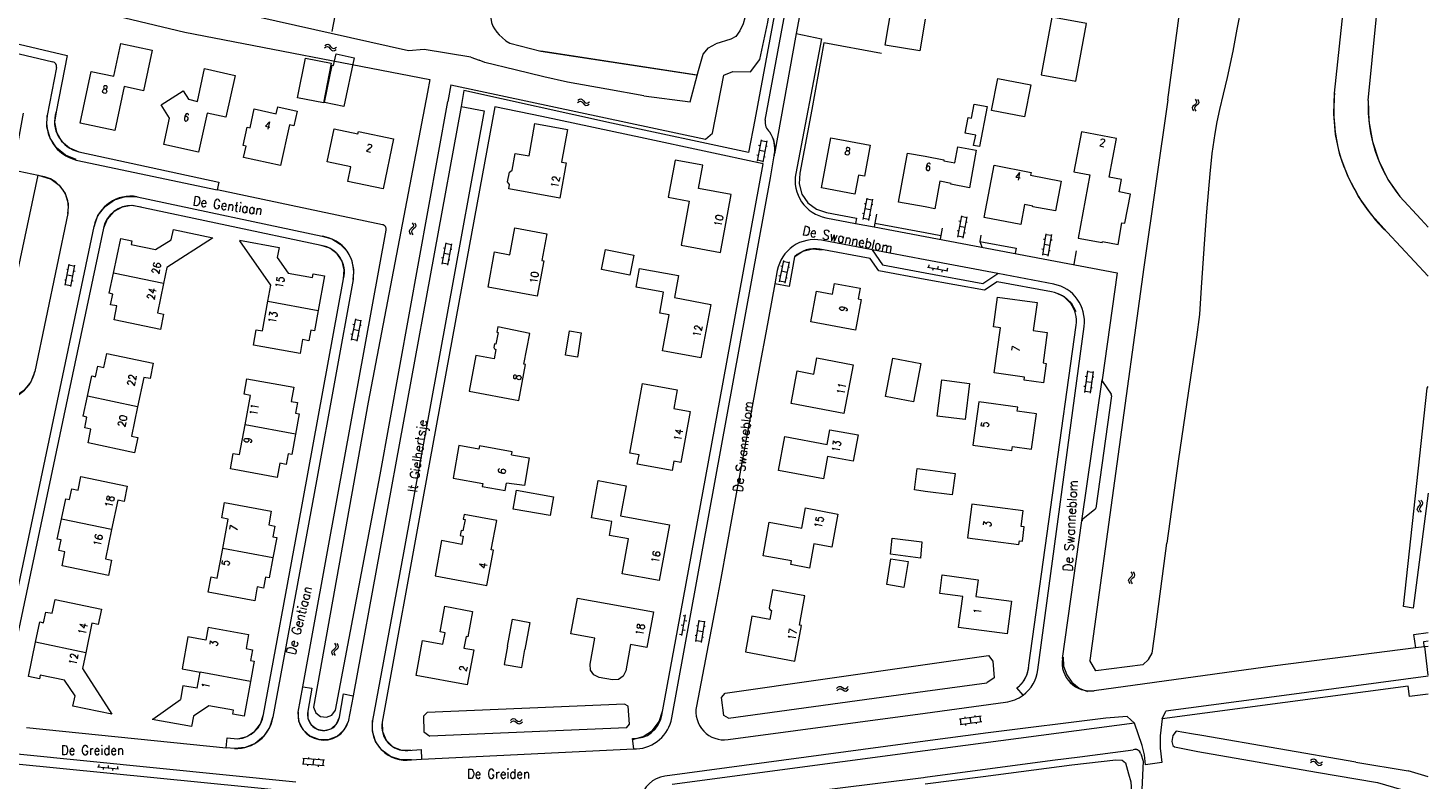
# Model space of a CAD drawing. Header units: metres. Extents: x 189705 to 199106, y 581686 to 588448.
# Tile 514 of 555: x 198810 to 199106, y 586049 to 586208. Entities that reach past the tile are written whole.
import ezdxf

# ---------------------------------------------------------------- set-up
doc = ezdxf.new("R2010")
doc.units = ezdxf.units.M
doc.layers.add('B-WA-OG-GBKN-G', color=7, linetype='Continuous', lineweight=18)
doc.styles.add('Style-STANDARD', font='STANDARD.shx')

msp = doc.modelspace()

# ---------------------------------------------------------------- linework, layer by layer
at = {"layer": 'B-WA-OG-GBKN-G'}
for p, q in [((198872.789, 586203.722), (198873.137, 586203.935)), ((198872.866, 586204.213), (198873.212, 586204.428)), ((198873.137, 586203.935), (198873.46, 586203.993)), ((198873.212, 586204.428), (198873.534, 586204.489)), ((198873.46, 586203.993), (198873.749, 586203.842)), ((198873.534, 586204.489), (198873.834, 586204.331)), ((198873.749, 586203.842), (198874.025, 586203.532)), ((198873.834, 586204.331), (198874.1, 586204.023)), ((198874.025, 586203.532), (198874.29, 586203.223)), ((198874.1, 586204.023), (198874.368, 586203.715)), ((198874.29, 586203.223), (198874.58, 586203.067)), ((198874.368, 586203.715), (198874.658, 586203.56)), ((198874.58, 586203.067), (198874.912, 586203.128)), ((198874.658, 586203.56), (198874.989, 586203.619)), ((198874.912, 586203.128), (198875.26, 586203.342)), ((198874.989, 586203.619), (198875.337, 586203.833)), ((198926.788, 586192.86), (198927.108, 586192.928)), ((198927.108, 586192.928), (198927.411, 586192.777)), ((198926.38, 586192.146), (198926.722, 586192.366)), ((198926.446, 586192.638), (198926.788, 586192.86)), ((198926.722, 586192.366), (198927.044, 586192.431)), ((198927.044, 586192.431), (198927.336, 586192.286)), ((198927.336, 586192.286), (198927.619, 586191.983)), ((198927.411, 586192.777), (198927.684, 586192.475)), ((198927.619, 586191.983), (198927.891, 586191.679)), ((198927.684, 586192.475), (198927.958, 586192.173)), ((198927.891, 586191.679), (198928.184, 586191.53)), ((198927.958, 586192.173), (198928.251, 586192.024)), ((198928.184, 586191.53), (198928.515, 586191.597)), ((198928.251, 586192.024), (198928.581, 586192.09)), ((198928.515, 586191.597), (198928.858, 586191.819)), ((198928.581, 586192.09), (198928.925, 586192.312)), ((199056.694, 586191.338), (199056.543, 586191.046)), ((199056.543, 586191.046), (199056.609, 586190.715)), ((199056.609, 586190.715), (199056.829, 586190.371)), ((199056.999, 586191.609), (199056.694, 586191.338)), ((199057.304, 586191.89), (199056.999, 586191.609)), ((199057.187, 586191.269), (199057.037, 586190.976)), ((199057.037, 586190.976), (199057.101, 586190.646)), ((199057.101, 586190.646), (199057.321, 586190.301)), ((199057.169, 586192.847), (199057.387, 586192.503)), ((199057.491, 586191.542), (199057.187, 586191.269)), ((199057.451, 586192.181), (199057.304, 586191.89)), ((199057.387, 586192.503), (199057.451, 586192.181)), ((199057.795, 586191.813), (199057.491, 586191.542)), ((199057.66, 586192.778), (199057.881, 586192.436)), ((199057.947, 586192.115), (199057.795, 586191.813)), ((199057.881, 586192.436), (199057.947, 586192.115)), ((198965.271, 586184.229), (198964.433, 586179.706)), ((198966.414, 586183.814), (198965.234, 586184.032)), ((198965.043, 586182.998), (198964.748, 586183.053)), ((198966.032, 586181.749), (198964.852, 586181.968)), ((198966.451, 586184.011), (198965.613, 586179.488)), ((198966.536, 586182.823), (198966.241, 586182.878)), ((198964.661, 586180.935), (198964.366, 586180.99)), ((198965.65, 586179.684), (198964.47, 586179.903)), ((198966.118, 586180.564), (198965.823, 586180.618)), ((198987.681, 586171.895), (198986.834, 586167.374)), ((198987.45, 586170.665), (198987.155, 586170.72)), ((198988.437, 586169.414), (198987.258, 586169.634)), ((198988.823, 586171.478), (198987.644, 586171.699)), ((198988.86, 586171.674), (198988.014, 586167.153)), ((198988.943, 586170.487), (198988.648, 586170.542)), ((198891.352, 586166.691), (198891.573, 586166.349)), ((198891.573, 586166.349), (198891.639, 586166.027)), ((198891.844, 586166.625), (198892.067, 586166.284)), ((198892.067, 586166.284), (198892.136, 586165.964)), ((198987.064, 586168.602), (198986.769, 586168.658)), ((198988.051, 586167.35), (198986.871, 586167.57)), ((198988.52, 586168.228), (198988.225, 586168.283)), ((199007.671, 586168.178), (199006.824, 586163.657)), ((199007.44, 586166.948), (199007.145, 586167.003)), ((199008.813, 586167.761), (199007.634, 586167.982)), ((199008.85, 586167.957), (199008.004, 586163.436)), ((199008.933, 586166.77), (199008.638, 586166.825)), ((198890.888, 586165.179), (198890.739, 586164.885)), ((198890.739, 586164.885), (198890.808, 586164.555)), ((198890.808, 586164.555), (198891.03, 586164.212)), ((198891.191, 586165.451), (198890.888, 586165.179)), ((198891.494, 586165.734), (198891.191, 586165.451)), ((198891.382, 586165.113), (198891.234, 586164.819)), ((198891.234, 586164.819), (198891.3, 586164.489)), ((198891.3, 586164.489), (198891.523, 586164.146)), ((198891.684, 586165.388), (198891.382, 586165.113)), ((198891.639, 586166.027), (198891.494, 586165.734)), ((198891.985, 586165.661), (198891.684, 586165.388)), ((198892.136, 586165.964), (198891.985, 586165.661)), ((199007.054, 586164.885), (199006.759, 586164.941)), ((199008.041, 586163.633), (199006.861, 586163.853)), ((199008.427, 586165.697), (199007.248, 586165.917)), ((199008.51, 586164.511), (199008.215, 586164.566)), ((199025.575, 586164.359), (199024.825, 586159.82)), ((199026.726, 586163.966), (199025.542, 586164.162)), ((199026.759, 586164.163), (199026.009, 586159.625)), ((198898.531, 586162.46), (198897.675, 586157.941)), ((198898.298, 586161.23), (198898.003, 586161.286)), ((198899.673, 586162.041), (198898.494, 586162.264)), ((198899.71, 586162.237), (198898.854, 586157.718)), ((198899.791, 586161.049), (198899.496, 586161.105)), ((199025.029, 586161.054), (199024.733, 586161.103)), ((199025.371, 586163.124), (199025.075, 586163.173)), ((199026.384, 586161.894), (199025.2, 586162.09)), ((199026.493, 586160.711), (199026.197, 586160.76)), ((199026.867, 586162.978), (199026.571, 586163.027)), ((198817.903, 586153.435), (198818.786, 586157.949)), ((198818.748, 586157.753), (198819.925, 586157.522)), ((198819.08, 586153.204), (198819.964, 586157.719)), ((198897.908, 586159.169), (198897.613, 586159.225)), ((198898.891, 586157.914), (198897.712, 586158.137)), ((198899.282, 586159.977), (198898.103, 586160.201)), ((198899.363, 586158.792), (198899.068, 586158.847)), ((198969.998, 586158.662), (198969.101, 586154.15)), ((198969.754, 586157.434), (198969.46, 586157.492)), ((198971.136, 586158.232), (198969.959, 586158.466)), ((198971.175, 586158.428), (198970.278, 586153.916)), ((199000.771, 586157.766), (199000.681, 586157.274)), ((199002.738, 586157.406), (199002.648, 586156.914)), ((199026.042, 586159.822), (199024.858, 586160.018)), ((198817.83, 586154.623), (198818.124, 586154.565)), ((198818.271, 586156.878), (198818.565, 586156.82)), ((198818.344, 586155.692), (198819.522, 586155.461)), ((198819.321, 586154.433), (198819.615, 586154.375)), ((198819.724, 586156.492), (198820.018, 586156.434)), ((198969.345, 586155.376), (198969.051, 586155.435)), ((198970.727, 586156.172), (198969.55, 586156.406)), ((198970.797, 586154.986), (198970.503, 586155.044)), ((198971.245, 586157.24), (198970.951, 586157.298)), ((199000.484, 586157.31), (199004.812, 586156.518)), ((199001.664, 586157.094), (199001.575, 586156.602)), ((199003.632, 586156.734), (199003.542, 586156.242)), ((199004.705, 586157.046), (199004.616, 586156.554)), ((198817.941, 586153.631), (198819.119, 586153.4)), ((198970.317, 586154.112), (198969.14, 586154.346)), ((198879.362, 586146.325), (198878.455, 586141.815)), ((198880.499, 586145.893), (198879.322, 586146.129)), ((198880.538, 586146.089), (198879.632, 586141.579)), ((198878.701, 586143.041), (198878.407, 586143.1)), ((198879.115, 586145.098), (198878.821, 586145.157)), ((198880.085, 586143.834), (198878.908, 586144.07)), ((198880.152, 586142.647), (198879.858, 586142.706)), ((198880.605, 586144.9), (198880.311, 586144.959)), ((198879.671, 586141.775), (198878.495, 586142.011)), ((199034.353, 586135.316), (199033.76, 586130.755)), ((199034.192, 586134.075), (199033.894, 586134.113)), ((199035.517, 586134.963), (199034.327, 586135.118)), ((199035.543, 586135.162), (199034.95, 586130.6)), ((199035.692, 586133.98), (199035.394, 586134.019)), ((199033.921, 586131.994), (199033.624, 586132.033)), ((199034.976, 586130.798), (199033.786, 586130.953)), ((199035.246, 586132.881), (199034.056, 586133.035)), ((199035.396, 586131.702), (199035.098, 586131.74)), ((199104.768, 586107.606), (199104.489, 586107.905)), ((199104.548, 586106.654), (199104.797, 586106.978)), ((199104.892, 586107.293), (199104.768, 586107.606)), ((199104.797, 586106.978), (199104.892, 586107.293)), ((199105.264, 586107.628), (199104.985, 586107.926)), ((199105.044, 586106.678), (199105.295, 586107)), ((199105.39, 586107.315), (199105.264, 586107.628)), ((199105.295, 586107), (199105.39, 586107.315)), ((199104.205, 586106.007), (199104.299, 586106.332)), ((199104.328, 586105.704), (199104.205, 586106.007)), ((199104.299, 586106.332), (199104.548, 586106.654)), ((199104.608, 586105.408), (199104.328, 586105.704)), ((199104.705, 586106.033), (199104.796, 586106.346)), ((199104.826, 586105.728), (199104.705, 586106.033)), ((199104.796, 586106.346), (199105.044, 586106.678)), ((199105.104, 586105.429), (199104.826, 586105.728)), ((199043.85, 586092.458), (199043.611, 586092.79)), ((199043.797, 586091.831), (199043.932, 586092.131)), ((199043.932, 586092.131), (199043.85, 586092.458)), ((199044.345, 586092.415), (199044.106, 586092.747)), ((199044.428, 586092.088), (199044.345, 586092.415)), ((199043.084, 586090.945), (199043.22, 586091.255)), ((199043.167, 586090.628), (199043.084, 586090.945)), ((199043.406, 586090.298), (199043.167, 586090.628)), ((199043.22, 586091.255), (199043.508, 586091.542)), ((199043.508, 586091.542), (199043.797, 586091.831)), ((199043.583, 586090.906), (199043.714, 586091.204)), ((199043.664, 586090.587), (199043.583, 586090.906)), ((199043.9, 586090.256), (199043.664, 586090.587)), ((199043.714, 586091.204), (199044.003, 586091.501)), ((199044.003, 586091.501), (199044.294, 586091.788)), ((199044.294, 586091.788), (199044.428, 586092.088)), ((198948.455, 586079.31), (198949.261, 586083.636)), ((198948.732, 586083.531), (198949.224, 586083.439)), ((198948.366, 586081.564), (198948.858, 586081.473)), ((198948.675, 586080.49), (198949.166, 586080.398)), ((198949.041, 586082.456), (198949.532, 586082.365)), ((198952.094, 586082.535), (198951.386, 586077.99)), ((198951.901, 586081.298), (198951.605, 586081.344)), ((198952.926, 586080.077), (198951.74, 586080.262)), ((198953.249, 586082.152), (198952.063, 586082.337)), ((198953.28, 586082.35), (198952.571, 586077.805)), ((198953.399, 586081.166), (198953.102, 586081.212)), ((198875.22, 586077.287), (198874.999, 586077.631)), ((198875.712, 586077.219), (198875.491, 586077.563)), ((198948, 586079.598), (198948.492, 586079.507)), ((198951.578, 586079.225), (198951.282, 586079.271)), ((198952.602, 586078.003), (198951.416, 586078.187)), ((198953.045, 586078.895), (198952.748, 586078.941)), ((198874.379, 586075.815), (198874.53, 586076.118)), ((198874.446, 586075.495), (198874.379, 586075.815)), ((198874.667, 586075.153), (198874.446, 586075.495)), ((198874.53, 586076.118), (198874.833, 586076.39)), ((198874.833, 586076.39), (198875.136, 586076.664)), ((198874.875, 586075.75), (198875.021, 586076.042)), ((198874.94, 586075.428), (198874.875, 586075.75)), ((198875.159, 586075.085), (198874.94, 586075.428)), ((198875.021, 586076.042), (198875.325, 586076.324)), ((198875.136, 586076.664), (198875.285, 586076.957)), ((198875.285, 586076.957), (198875.22, 586077.287)), ((198875.325, 586076.324), (198875.63, 586076.596)), ((198875.63, 586076.596), (198875.779, 586076.889)), ((198875.779, 586076.889), (198875.712, 586077.219)), ((198981.502, 586068.355), (198981.786, 586068.519)), ((198981.786, 586068.519), (198982.121, 586068.469)), ((198982.121, 586068.469), (198982.474, 586068.266)), ((198983.447, 586068.177), (198983.705, 586068.494)), ((198981.247, 586068.038), (198981.502, 586068.355)), ((198981.335, 586067.55), (198981.593, 586067.865)), ((198981.593, 586067.865), (198981.879, 586068.026)), ((198981.879, 586068.026), (198982.202, 586067.979)), ((198982.202, 586067.979), (198982.564, 586067.777)), ((198982.474, 586068.266), (198982.828, 586068.063)), ((198982.564, 586067.777), (198982.917, 586067.573)), ((198982.828, 586068.063), (198983.153, 586068.012)), ((198982.917, 586067.573), (198983.242, 586067.521)), ((198983.153, 586068.012), (198983.447, 586068.177)), ((198983.242, 586067.521), (198983.536, 586067.688)), ((198983.536, 586067.688), (198983.793, 586068.005)), ((198912.181, 586061.276), (198912.468, 586061.565)), ((198912.22, 586060.781), (198912.509, 586061.068)), ((198912.468, 586061.565), (198912.767, 586061.699)), ((198912.509, 586061.068), (198912.809, 586061.2)), ((198912.767, 586061.699), (198913.095, 586061.615)), ((198912.809, 586061.2), (198913.126, 586061.12)), ((198913.095, 586061.615), (198913.425, 586061.377)), ((198913.126, 586061.12), (198913.466, 586060.882)), ((198913.425, 586061.377), (198913.757, 586061.139)), ((198913.466, 586060.882), (198913.796, 586060.642)), ((198913.757, 586061.139), (198914.075, 586061.055)), ((198913.796, 586060.642), (198914.114, 586060.558)), ((198914.075, 586061.055), (198914.384, 586061.189)), ((198914.114, 586060.558), (198914.423, 586060.694)), ((198914.384, 586061.189), (198914.673, 586061.478)), ((198914.423, 586060.694), (198914.711, 586060.983)), ((199011.845, 586062.19), (199007.284, 586061.592)), ((199012.001, 586061), (199007.44, 586060.402)), ((199007.639, 586060.428), (199007.483, 586061.618)), ((199008.524, 586061.754), (199008.485, 586062.052)), ((199008.62, 586060.254), (199008.581, 586060.552)), ((199009.721, 586060.701), (199009.565, 586061.891)), ((199010.604, 586062.027), (199010.565, 586062.325)), ((199010.898, 586060.553), (199010.859, 586060.851)), ((199011.803, 586060.974), (199011.647, 586062.164)), ((198824.79, 586051.51), (198829.167, 586051.062)), ((198825.04, 586051.987), (198824.989, 586051.49)), ((198825.984, 586051.388), (198825.933, 586050.891)), ((198827.03, 586051.783), (198826.979, 586051.286)), ((198827.973, 586051.184), (198827.922, 586050.687)), ((198829.019, 586051.579), (198828.968, 586051.082)), ((198872.729, 586051.675), (198868.144, 586052.057)), ((198872.828, 586052.871), (198868.244, 586053.253)), ((198868.344, 586052.04), (198868.443, 586053.236)), ((198869.266, 586051.662), (198869.291, 586051.961)), ((198869.49, 586053.149), (198869.515, 586053.448)), ((198870.437, 586051.866), (198870.536, 586053.062)), ((198871.556, 586051.472), (198871.581, 586051.771)), ((198871.58, 586052.975), (198871.605, 586053.274)), ((198872.529, 586051.692), (198872.629, 586052.888)), ((199081.562, 586052.365), (199081.904, 586052.586)), ((199081.627, 586052.857), (199081.968, 586053.081)), ((199081.904, 586052.586), (199082.226, 586052.652)), ((199081.968, 586053.081), (199082.288, 586053.15)), ((199082.226, 586052.652), (199082.519, 586052.508)), ((199082.288, 586053.15), (199082.592, 586052.999)), ((199082.519, 586052.508), (199082.802, 586052.206)), ((199082.592, 586052.999), (199082.865, 586052.698)), ((199082.802, 586052.206), (199083.075, 586051.902)), ((199082.865, 586052.698), (199083.141, 586052.397)), ((199083.075, 586051.902), (199083.369, 586051.754)), ((199083.141, 586052.397), (199083.434, 586052.248)), ((199083.369, 586051.754), (199083.699, 586051.823)), ((199083.434, 586052.248), (199083.764, 586052.315)), ((199083.699, 586051.823), (199084.042, 586052.046)), ((199083.764, 586052.315), (199084.107, 586052.538))]:
    msp.add_line(p, q, dxfattribs=at)
at = {"layer": 'B-WA-OG-GBKN-G', "flags": 128}
for points in [[(198889.199, 586284.698), (198874.376, 586207.176)], [(198919.322, 586274.073), (198908.03, 586210.031), (198908.186, 586209.117), (198908.444, 586208.331), (198908.827, 586207.773), (198909.313, 586207.064), (198909.823, 586206.507), (198910.41, 586205.925), (198911.201, 586205.217), (198912.067, 586204.687), (198918.629, 586202.986), (198951.504, 586197.987)], [(198640.772, 586000), (198643.315, 586010.51), (198657.798, 586070.229), (198669.105, 586119.474), (198687.942, 586198.766), (198698.351, 586244.319), (198699.172, 586245.822), (198700.189, 586246.063), (198708.267, 586244.127), (198709.491, 586244.692), (198714.255, 586265.197), (198714.896, 586266.263), (198716.091, 586266.621), (198732.248, 586262.858), (198751.415, 586257.274), (198755.317, 586249.884), (198781.487, 586241.648), (198812.508, 586235.321), (198808.117, 586215.54), (198843.224, 586207.035), (198895.103, 586197.049)], [(199051.38, 586192.695), (199059.848, 586255.587), (199060.543, 586261.4), (199062.881, 586262.138), (199071.644, 586261.272), (199073.636, 586260.243), (199071.943, 586250.247)], [(198968.166, 586253.488), (198966.54, 586241.439), (198964.22, 586225.196), (198963.312, 586217.52), (198962.169, 586211.316), (198961.468, 586208.824), (198960.789, 586207.297), (198959.904, 586206.15), (198958.865, 586205.536), (198955.693, 586204.583)], [(198953.468, 586184.363), (198954.977, 586185.664), (198957.392, 586197.926), (198959.25, 586198.728), (198963.011, 586198.663), (198965.003, 586201.227), (198966.681, 586209.133), (198972.45, 586245.494)], [(198973.668, 586240.916), (198963.922, 586188.508), (198962.631, 586181.538), (198933.565, 586187.753), (198902.355, 586194.68), (198901.737, 586191.313)], [(198966.15, 586188.408), (198975.765, 586240.646)], [(198979.06, 586240.6), (198972.72, 586206.759)], [(199086.702, 586194.103), (199091.675, 586241.289)], [(199093.807, 586192.568), (199095.494, 586209.669), (199098.805, 586240.532)], [(198903.828, 586201.771), (198893.94, 586203.338), (198890.606, 586203.121), (198854.395, 586211.177), (198814.854, 586219.632), (198819.275, 586239.094)], [(199069.115, 586230.501), (199068.272, 586221.83), (199067.586, 586217.362), (199066.897, 586212.334), (199065.982, 586207.689), (199065.142, 586203.044), (199063.916, 586197.435), (199063.134, 586193.932), (199062.303, 586190.634), (199061.78, 586188.07), (199061.308, 586185.557), (199060.726, 586181.367), (199060.295, 586177.075), (199059.59, 586169.024), (199059.176, 586163.182), (199058.458, 586152.946), (199058.122, 586147.281), (199057.485, 586142.456), (199055.716, 586130.599), (199053.656, 586116.711), (199051.167, 586098.81)], [(198708.189, 586144.635), (198701.878, 586145.802), (198710.672, 586183.588), (198720.411, 586225.264), (198766.535, 586214.395), (198818.298, 586202.128), (198815.984, 586190.165)], [(198724.962, 586222.196), (198770.704, 586211.343), (198815.271, 586200.749)], [(198998.87, 586203.061), (198991.547, 586204.293), (198993.736, 586217.305), (199000, 586216.251)], [(199000, 586209.778), (198998.87, 586203.061)], [(199024.574, 586198.018), (199031.909, 586196.657), (199034.177, 586208.878), (199026.842, 586210.239), (199024.574, 586198.018)], [(198972.72, 586206.759), (198968.095, 586181.254)], [(198972.72, 586206.759), (198978.085, 586205.632), (198972.606, 586177.114)], [(198821.055, 586187.766), (198823.412, 586198.742), (198828.228, 586197.708), (198829.721, 586204.662), (198836.332, 586203.243), (198834.485, 586194.64), (198830.395, 586195.512), (198828.409, 586186.189), (198821.055, 586187.766)], [(198876.894, 586191.297), (198872.793, 586192.16), (198874.459, 586200.076), (198874.749, 586200.015), (198875.258, 586202.431), (198879.068, 586201.629), (198876.894, 586191.297)], [(198951.695, 586197.958), (198918.629, 586202.986)], [(198940.423, 586193.584), (198950.263, 586192.323), (198951.994, 586198.933), (198953.026, 586202.368), (198954.156, 586203.735), (198955.693, 586204.583)], [(198990.754, 586202.535), (198978.547, 586204.764), (198976.019, 586190.701), (198973.466, 586177.168)], [(198816.073, 586199.567), (198814.097, 586189.427)], [(198847.417, 586199.32), (198853.892, 586197.899), (198851.945, 586189.031), (198847.961, 586189.906), (198846.151, 586181.664), (198838.787, 586183.28), (198839.994, 586188.848), (198838.232, 586191.67), (198842.892, 586194.648), (198844.05, 586192.836), (198845.897, 586192.395), (198847.417, 586199.32)], [(198872.599, 586192.083), (198867.128, 586193.156), (198868.768, 586201.523), (198874.24, 586200.451), (198872.599, 586192.083)], [(198903.828, 586201.771), (198905.603, 586201.104)], [(198940.423, 586193.584), (198932.587, 586194.937), (198924.272, 586196.428), (198919.237, 586197.577), (198913.158, 586199.051), (198906.748, 586200.651), (198905.603, 586201.104)], [(198895.103, 586197.049), (198894.598, 586194.329)], [(199021.049, 586189.129), (199014.049, 586190.484), (199015.358, 586197.244), (199022.358, 586195.888), (199021.049, 586189.129)], [(198894.598, 586194.329), (198882.036, 586128.662), (198870.52, 586064.083)], [(198899.592, 586195.859), (198898.936, 586192.331)], [(198899.592, 586195.859), (198953.468, 586184.363)], [(199087.815, 586181.064), (199086.913, 586185.354), (199086.54, 586189.722), (199086.702, 586194.103)], [(198815.984, 586190.165), (198815.651, 586188.005), (198816.051, 586185.856), (198817.139, 586183.96), (198818.792, 586182.531), (198820.825, 586181.728)], [(198855.699, 586180.509), (198856.211, 586182.885), (198855.575, 586183.021), (198856.418, 586186.932), (198857.054, 586186.795), (198857.911, 586190.774), (198862.603, 586189.762), (198862.919, 586191.229), (198867.025, 586190.344), (198866.357, 586187.225), (198865.38, 586187.436), (198863.516, 586178.818), (198855.699, 586180.509)], [(198875.141, 586063.457), (198884.587, 586113.275), (198898.936, 586192.331)], [(198901.737, 586191.313), (198878.866, 586066.53)], [(198901.737, 586191.313), (198906.653, 586190.37), (198898.805, 586147.469), (198889.531, 586096.777), (198883.006, 586061.291)], [(198944.221, 586062.418), (198948.773, 586086.819), (198957.227, 586132.902), (198965.693, 586179.152), (198940.728, 586184.535), (198918.868, 586189.159), (198908.899, 586191.255), (198901.27, 586149.804), (198893.725, 586108.637), (198885.026, 586060.919)], [(199010.274, 586183.043), (199010.699, 586185.266), (199008.505, 586185.686), (199009.131, 586188.959), (199009.84, 586188.823), (199010.413, 586191.82), (199013.124, 586191.302), (199011.501, 586182.808), (199010.274, 586183.043)], [(199051.38, 586192.695), (199046.34, 586157.298), (199034.845, 586074.01)], [(199093.807, 586192.568), (199093.936, 586188.207), (199094.691, 586183.911), (199096.055, 586179.767), (199098.001, 586175.863), (199100.487, 586172.278)], [(198809.019, 586189.916), (198806.805, 586177.878), (198812.169, 586176.729)], [(198820.258, 586180.082), (198817.986, 586181.009), (198816.089, 586182.567), (198814.739, 586184.616), (198814.054, 586186.973), (198814.097, 586189.427)], [(198911.998, 586174.759), (198911.593, 586175.337), (198911.958, 586177.413), (198912.543, 586177.838), (198913.16, 586181.35), (198916.125, 586180.829), (198917.385, 586187.69), (198924.26, 586186.426), (198922.995, 586179.542), (198923.988, 586179.359), (198922.616, 586171.894), (198911.843, 586173.876), (198911.998, 586174.759)], [(198873.369, 586179.56), (198874.833, 586186.541), (198879.883, 586185.482), (198879.998, 586186.031), (198887.46, 586184.466), (198885.232, 586173.847), (198877.766, 586175.439), (198878.409, 586178.502), (198873.369, 586179.56)], [(198967.124, 586185.898), (198967.857, 586184.311), (198968.163, 586182.59), (198968.021, 586180.847)], [(198978.059, 586174.074), (198980.019, 586184.675), (198988.391, 586183.108), (198987.163, 586176.544), (198985.866, 586176.787), (198985.112, 586172.758), (198978.059, 586174.074)], [(199037.524, 586162.708), (199040.857, 586162.078), (199041.649, 586166.689), (199042.297, 586166.566), (199043.475, 586172.745), (199041.058, 586173.205), (199041.568, 586175.877), (199038.975, 586176.371), (199040.525, 586184.505), (199033.079, 586185.924), (199031.467, 586177.467), (199034.847, 586176.822), (199032.383, 586163.456), (199037.483, 586162.492), (199037.524, 586162.708)], [(198820.825, 586181.728), (198850.469, 586175.31), (198850.102, 586173.658)], [(198994.387, 586171.079), (198996.28, 586181.437), (199000, 586180.757)], [(199000, 586180.757), (199003.963, 586180.033), (199003.925, 586179.826), (199006.296, 586179.393), (199006.913, 586182.767), (199010.818, 586182.053), (199009.365, 586174.106), (199005.44, 586174.823), (199005.478, 586175.03), (199003.117, 586175.462), (199002.058, 586169.668), (199000, 586170.047)], [(199097.799, 586164.663), (199094.553, 586168.263), (199091.78, 586172.238), (199089.522, 586176.527), (199087.815, 586181.064)], [(198820.235, 586179.972), (198850.102, 586173.658)], [(198945.601, 586172.102), (198950.018, 586171.291), (198948.308, 586161.925), (198956.659, 586160.393), (198958.916, 586172.687), (198952.031, 586173.951), (198952.934, 586178.869), (198947.043, 586179.951), (198945.601, 586172.102)], [(198946.362, 586061.835), (198967.282, 586176.211), (198968.021, 586180.847)], [(199027.624, 586169.174), (199022.8, 586170.069), (199022.831, 586170.231), (199021.05, 586170.562), (199020.261, 586166.314), (199012.476, 586167.832), (199014.629, 586178.869), (199022.424, 586177.349), (199022.308, 586176.758), (199028.812, 586175.489), (199027.624, 586169.174)], [(198802.103, 586129.452), (198812.169, 586176.729)], [(198812.169, 586176.729), (198812.869, 586176.579)], [(198812.869, 586176.579), (198814.922, 586175.904), (198816.66, 586174.618), (198817.907, 586172.853), (198818.537, 586170.785), (198818.487, 586168.624)], [(198973.466, 586177.168), (198973.322, 586174.929), (198973.913, 586172.764), (198975.175, 586170.909), (198976.971, 586169.565), (198979.107, 586168.877)], [(198824.018, 586165.917), (198824.848, 586168.22), (198826.343, 586170.159), (198828.36, 586171.548), (198830.704, 586172.253), (198833.152, 586172.207)], [(198833.152, 586172.207), (198872.361, 586163.81)], [(198885.066, 586166.266), (198850.102, 586173.658)], [(199106.475, 586165.762), (199104.926, 586167.415), (199100.487, 586172.278)], [(198834.005, 586169.986), (198831.981, 586170.349), (198829.952, 586170.013), (198828.152, 586169.018), (198826.789, 586167.477), (198826.02, 586165.57)], [(198872.148, 586161.853), (198832.18, 586170.344)], [(199000, 586170.047), (198994.387, 586171.079)], [(198818.487, 586168.624), (198811.466, 586135.2)], [(198978.976, 586167.744), (198985.249, 586166.558)], [(198979.107, 586168.877), (198985.458, 586167.676), (198985.249, 586166.558)], [(198985.249, 586166.558), (198989.19, 586165.814)], [(198989.339, 586166.605), (198989.19, 586165.814)], [(198989.726, 586168.531), (198989.339, 586166.605)], [(198989.339, 586166.605), (199000, 586164.597)], [(198803.434, 586068.193), (198813.357, 586115.209), (198824.018, 586165.917)], [(198826.02, 586165.57), (198818.697, 586130.861), (198805.44, 586068)], [(198828.137, 586156.018), (198829.678, 586163.348), (198832.043, 586162.844), (198831.88, 586162.064), (198837.028, 586160.988), (198840.383, 586163.093), (198840.842, 586165.275), (198849.208, 586163.517), (198849.09, 586163.44), (198839.455, 586157.176), (198838.749, 586153.819)], [(198868.199, 586068.447), (198875.48, 586108.32), (198885.875, 586165.141)], [(198872.361, 586163.81), (198874.374, 586163.254), (198876.162, 586162.176), (198877.593, 586160.656), (198878.561, 586158.806), (198878.995, 586156.764), (198878.861, 586154.68)], [(198908.826, 586160.501), (198912.079, 586159.909), (198913.115, 586165.609), (198919.906, 586164.374), (198918.869, 586158.674), (198919.242, 586158.606), (198917.884, 586151.138), (198907.471, 586153.041), (198908.826, 586160.501)], [(198989.19, 586165.814), (199000, 586163.771)], [(199000, 586164.597), (199003.325, 586163.971)], [(199000, 586163.771), (199040.693, 586156.079), (199037.467, 586133.446)], [(199003.325, 586163.971), (199003.185, 586163.197)], [(199003.62, 586165.545), (199003.325, 586163.971)], [(199011.827, 586164.059), (199011.574, 586162.728)], [(199106.475, 586155.367), (199097.799, 586164.663)], [(198854.816, 586163.002), (198863.214, 586161.47), (198862.819, 586159.306), (198865.11, 586156.044), (198870.296, 586155.096), (198870.44, 586155.882), (198872.816, 586155.456), (198871.478, 586148.116)], [(198860.828, 586150.094), (198861.439, 586153.443), (198854.896, 586162.886)], [(198876.863, 586154.83), (198877.015, 586156.723), (198876.535, 586158.56), (198875.476, 586160.137), (198873.958, 586161.277), (198872.148, 586161.853)], [(198937.506, 586155.587), (198931.473, 586156.783), (198932.317, 586161.041), (198938.351, 586159.845), (198937.506, 586155.587)], [(198972.406, 586159.546), (198974.135, 586160.646), (198976.122, 586161.142), (198978.165, 586160.984)], [(199000, 586154.695), (198990.194, 586156.505), (198988.361, 586159.105), (198977.691, 586161.074)], [(198988.809, 586160.937), (198978.05, 586162.973)], [(198988.809, 586160.937), (198990.999, 586157.751), (199000, 586156.1)], [(199000, 586158.819), (198988.809, 586160.937)], [(199011.574, 586162.728), (199019.243, 586161.31), (199019.07, 586160.263)], [(199011.574, 586162.728), (199011.98, 586161.598)], [(199031.979, 586160.743), (199031.461, 586157.937)], [(198972.342, 586159.471), (198971.194, 586153.187), (198968.182, 586153.756)], [(199015.376, 586155.909), (199000, 586158.819)], [(198838.749, 586153.819), (198837.438, 586147.586), (198838.759, 586147.308), (198838.076, 586144.059), (198828.251, 586146.125), (198828.858, 586149.065), (198827.54, 586149.337), (198828.014, 586151.59), (198827.24, 586151.752), (198828.137, 586156.018)], [(198838.749, 586153.819), (198828.137, 586156.018)], [(198859.916, 586062.557), (198867.208, 586101.915), (198876.863, 586154.83)], [(198878.861, 586154.68), (198871.092, 586112.013), (198861.899, 586061.971)], [(198954.616, 586149.403), (198952.534, 586138.083), (198944.371, 586139.593), (198945.766, 586147.177), (198943.789, 586147.541), (198944.611, 586152.006), (198938.817, 586153.072), (198939.541, 586157.007), (198947.754, 586155.495), (198946.895, 586150.823), (198954.616, 586149.403)], [(198968.693, 586156.551), (198968.182, 586153.756)], [(199000, 586156.1), (199012.241, 586153.854), (199015.376, 586155.909)], [(199026.779, 586152.05), (199015.246, 586154.176), (199012.548, 586152.38), (199000, 586154.695)], [(199027.217, 586153.668), (199015.376, 586155.909)], [(198968.182, 586153.756), (198966.28, 586143.349), (198965.095, 586137.03), (198963.234, 586127.018), (198962.465, 586122.778), (198960.28, 586110.82), (198959.135, 586104.594), (198956.717, 586091.368), (198955.662, 586085.683), (198951.57, 586064.306)], [(198980.386, 586151.552), (198980.797, 586153.801), (198986.22, 586152.81), (198985.806, 586150.55), (198986.455, 586150.432), (198985.271, 586143.958), (198975.809, 586145.683), (198977.016, 586152.168), (198980.386, 586151.552)], [(199027.566, 586151.905), (199029.444, 586151.104), (199030.942, 586149.717), (199031.884, 586147.906)], [(198871.478, 586148.116), (198870.695, 586143.82), (198869.911, 586143.961), (198869.503, 586141.696), (198868.175, 586141.938), (198867.635, 586138.977), (198857.758, 586140.777), (198858.353, 586144.043), (198859.681, 586143.801), (198860.828, 586150.094)], [(198860.828, 586150.094), (198871.478, 586148.116)], [(199024.98, 586137), (199025.637, 586136.885), (199025.067, 586132.788), (199020.975, 586133.351), (199021.048, 586133.999), (199014.622, 586134.878), (199015.93, 586144.432), (199014.447, 586144.636), (199015.309, 586150.936), (199023.716, 586149.785), (199022.904, 586143.85), (199025.871, 586143.444), (199024.98, 586137)], [(198909.089, 586139.818), (198908.722, 586137.852), (198904.839, 586138.576), (198903.426, 586131.006), (198913.94, 586129.059), (198915.352, 586136.679), (198915.008, 586136.747), (198916.3, 586143.219), (198909.505, 586144.677), (198909.29, 586143.516), (198909.585, 586143.462), (198909.13, 586141.004), (198908.835, 586141.058), (198908.689, 586140.272)], [(198926.362, 586138.254), (198923.84, 586138.665), (198924.678, 586143.795), (198927.2, 586143.383), (198926.362, 586138.254)], [(199021.961, 586073), (199032.005, 586144.965)], [(199023.891, 586072.019), (199033.658, 586144.743)], [(198908.689, 586140.272), (198908.807, 586139.973), (198909.089, 586139.818)], [(198822.634, 586129.974), (198823.538, 586134.241), (198824.321, 586134.075), (198824.8, 586136.336), (198826.121, 586136.056), (198826.743, 586138.992), (198836.567, 586136.921), (198835.882, 586133.673), (198834.561, 586133.951), (198833.252, 586127.738)], [(198971.614, 586128.443), (198972.899, 586135.304), (198976.437, 586134.642), (198977.096, 586138.09), (198984.757, 586136.626), (198982.786, 586126.308), (198971.614, 586128.443)], [(198991.624, 586129.887), (198993.18, 586138.029), (198999.074, 586136.903), (198997.518, 586128.761), (198991.624, 586129.887)], [(198811.466, 586135.2), (198810.648, 586132.997), (198809.19, 586131.154), (198807.233, 586129.852), (198804.97, 586129.218), (198802.622, 586129.314)], [(198855.987, 586123.869), (198857.127, 586130.134), (198855.794, 586130.376), (198856.39, 586133.655), (198866.313, 586131.849), (198865.771, 586128.867), (198867.104, 586128.625), (198866.688, 586126.349), (198867.476, 586126.205), (198866.694, 586121.936)], [(198950.242, 586126.73), (198948.264, 586115.908), (198946.788, 586116.183), (198946.421, 586114.215), (198939.059, 586115.561), (198939.417, 586117.528), (198937.46, 586117.884), (198940.143, 586132.63), (198947.517, 586131.289), (198946.801, 586127.356), (198950.242, 586126.73)], [(199008.44, 586125.026), (199002.562, 586125.76), (199003.516, 586133.406), (199009.394, 586132.673), (199008.44, 586125.026)], [(199033.212, 586103.589), (199037.467, 586133.446)], [(199037.549, 586133.095), (199039.406, 586130.361)], [(199106.475, 586109.423), (199103.336, 586085.071), (199101.291, 586085.415), (199106.316, 586131.694)], [(199106.316, 586131.694), (199106.475, 586132.03)], [(198833.252, 586127.738), (198831.942, 586121.524), (198833.263, 586121.246), (198832.578, 586117.997), (198822.754, 586120.068), (198823.362, 586123.002), (198822.042, 586123.276), (198822.512, 586125.545), (198821.73, 586125.707), (198822.634, 586129.974)], [(198833.252, 586127.738), (198822.634, 586129.974)], [(199019.475, 586126.756), (199019.592, 586127.618), (199011.363, 586128.732), (199010.125, 586119.591), (199018.367, 586118.465), (199018.485, 586119.304), (199022.542, 586118.777), (199023.55, 586126.204), (199019.475, 586126.756)], [(199039.487, 586130.01), (199036.131, 586106.266)], [(198866.694, 586121.936), (198865.906, 586117.63), (198865.117, 586117.773), (198864.707, 586115.504), (198863.374, 586115.746), (198862.832, 586112.764), (198852.918, 586114.568), (198853.512, 586117.836), (198854.845, 586117.594), (198855.987, 586123.869)], [(198866.694, 586121.936), (198855.987, 586123.869)], [(198979.276, 586119.752), (198979.849, 586122.858), (198985.786, 586121.762), (198984.756, 586116.179), (198979.349, 586117.177), (198978.482, 586112.478), (198968.961, 586114.24), (198970.281, 586121.412), (198979.276, 586119.752)], [(198912.419, 586117.547), (198912.532, 586118.178), (198905.643, 586119.417), (198905.528, 586118.777), (198901.29, 586119.512), (198900.052, 586112.632), (198906.352, 586111.499), (198906.227, 586110.858), (198911.06, 586109.989), (198911.344, 586111.57)], [(198912.419, 586117.547), (198916.167, 586116.893), (198915.136, 586111.035), (198911.344, 586111.57)], [(198817.148, 586103.954), (198818.049, 586108.22), (198818.832, 586108.053), (198819.313, 586110.313), (198820.633, 586110.032), (198821.258, 586112.967), (198831.071, 586110.891), (198830.383, 586107.643), (198829.063, 586107.923), (198827.747, 586101.706)], [(199000, 586109.801), (198997.716, 586110.106), (198998.325, 586114.667), (199000, 586114.444)], [(199000, 586114.444), (199006.324, 586113.6), (199005.715, 586109.039)], [(198921.343, 586108.651), (198920.635, 586104.714), (198912.743, 586106.032), (198913.469, 586110.067), (198921.343, 586108.651)], [(198936.685, 586111.003), (198935.516, 586104.621), (198945.842, 586102.729), (198943.689, 586090.924), (198935.846, 586092.354), (198937.194, 586099.745), (198933.149, 586100.483), (198933.688, 586103.435), (198929.357, 586104.225), (198930.79, 586112.078), (198936.685, 586111.003)], [(198851.267, 586097.725), (198852.406, 586103.946), (198851.08, 586104.189), (198851.677, 586107.451), (198861.541, 586105.644), (198861.001, 586102.697), (198862.327, 586102.454), (198861.908, 586100.187), (198862.693, 586100.042), (198861.909, 586095.76)], [(199005.715, 586109.039), (199000, 586109.801)], [(199009.874, 586107.074), (199008.955, 586099.937), (199019.845, 586098.528), (199019.95, 586099.346), (199020.581, 586099.265), (199020.975, 586102.309), (199020.344, 586102.399), (199020.775, 586105.666), (199009.874, 586107.074)], [(198907.179, 586089.874), (198908.57, 586097.346), (198908.137, 586097.427), (198909.276, 586103.62), (198902.391, 586104.895), (198902.213, 586103.941), (198902.577, 586103.873), (198902.125, 586101.455), (198901.761, 586101.523), (198901.563, 586100.462), (198902.211, 586100.34), (198901.879, 586098.561), (198897.605, 586099.372), (198896.218, 586091.914), (198907.179, 586089.874)], [(198980.26, 586097.986), (198976.428, 586098.687), (198975.493, 586093.577), (198971.562, 586094.296), (198971.706, 586095.082), (198965.711, 586096.179), (198967.008, 586103.269), (198973.889, 586102.02), (198974.67, 586106.29), (198981.546, 586105.012), (198980.26, 586097.986)], [(199035.948, 586105.945), (199033.395, 586103.909)], [(198827.747, 586101.706), (198826.43, 586095.489), (198827.751, 586095.209), (198827.063, 586091.961), (198817.251, 586094.039), (198817.873, 586096.973), (198816.552, 586097.253), (198817.03, 586099.522), (198816.247, 586099.687), (198817.148, 586103.954)], [(198827.747, 586101.706), (198817.148, 586103.954)], [(199029.052, 586074.396), (199033.212, 586103.589)], [(198998.991, 586095.688), (198992.633, 586096.545), (198992.983, 586099.905), (198999.307, 586099.117), (198998.991, 586095.688)], [(199048.853, 586081.113), (199051.167, 586098.81)], [(198861.909, 586095.76), (198861.123, 586091.471), (198860.338, 586091.614), (198859.924, 586089.337), (198858.597, 586089.584), (198858.049, 586086.636), (198848.195, 586088.441), (198848.793, 586091.702), (198850.119, 586091.459), (198851.267, 586097.725)], [(198861.909, 586095.76), (198851.267, 586097.725)], [(198995.522, 586089.474), (198991.877, 586090.067), (198992.767, 586095.548), (198996.413, 586094.956), (198995.522, 586089.474)], [(199011.205, 586091.105), (199010.74, 586087.535), (199018.252, 586086.558), (199017.357, 586079.622), (199007.091, 586080.961), (199007.949, 586087.556), (199003.11, 586088.185), (199003.62, 586092.1), (199011.205, 586091.105)], [(198811.65, 586077.896), (198812.55, 586082.167), (198813.333, 586082.002), (198813.809, 586084.262), (198815.136, 586083.982), (198815.757, 586086.931), (198825.581, 586084.86), (198824.896, 586081.611), (198823.575, 586081.89), (198822.258, 586075.642)], [(198929.066, 586073.221), (198930.067, 586078.731), (198924.984, 586079.655), (198926.358, 586087.215), (198942.462, 586084.288), (198941.085, 586076.723), (198937.623, 586077.353), (198936.62, 586071.835)], [(198967.45, 586084.56), (198967.098, 586082.652), (198963.332, 586083.347), (198961.943, 586075.814), (198972.426, 586073.881), (198973.808, 586081.374), (198973.375, 586081.454), (198974.522, 586087.669), (198967.667, 586088.933), (198966.974, 586085.177)], [(198898.277, 586085.481), (198904.179, 586084.398), (198903.186, 586078.988), (198902.792, 586079.06), (198902.341, 586076.601), (198904.417, 586076.22), (198903.063, 586068.843), (198892.243, 586070.829), (198893.605, 586078.211), (198897.898, 586077.43), (198898.345, 586079.886), (198897.294, 586080.077), (198898.277, 586085.481)], [(198966.974, 586085.177), (198967.102, 586084.783), (198967.45, 586084.56)], [(198848.203, 586081.026), (198847.709, 586078.321)], [(198848.203, 586081.026), (198856.742, 586079.466), (198856.202, 586076.515), (198857.54, 586076.27), (198857.12, 586074), (198857.909, 586073.854), (198857.125, 586069.564)], [(198911.565, 586077.019), (198912.606, 586082.743), (198916.305, 586082.07), (198915.263, 586076.346)], [(199047.309, 586074.221), (199048.042, 586075.582), (199048.853, 586081.113)], [(198822.258, 586075.642), (198821.553, 586072.3), (198827.801, 586062.636), (198819.542, 586064.326), (198819.999, 586066.498), (198817.792, 586069.802), (198812.635, 586070.89), (198812.47, 586070.107), (198810.112, 586070.604), (198811.65, 586077.896)], [(198822.258, 586075.642), (198811.65, 586077.896)], [(198847.709, 586078.321), (198843.878, 586079.025), (198842.699, 586072.216), (198846.461, 586071.493)], [(199103.915, 586076.68), (199103.445, 586079.511), (199106.475, 586079.944)], [(199105.673, 586076.905), (199105.602, 586078.021), (199106.475, 586078.139)], [(198911.565, 586077.019), (198910.884, 586073.119), (198914.569, 586072.532), (198915.263, 586076.346)], [(199000, 586073.152), (199013.416, 586075.073), (199014.343, 586073.834), (199014.643, 586070.292), (199013.038, 586069.274)], [(199029.207, 586074.727), (199029.329, 586072.793), (199029.974, 586070.965), (199031.094, 586069.383), (199032.603, 586068.167), (199034.387, 586067.41)], [(199103.915, 586076.68), (199074.146, 586072.866), (199035.807, 586067.605)], [(199105.673, 586076.905), (199103.915, 586076.68)], [(199106.475, 586070.881), (199105.839, 586076.926), (199105.673, 586076.905)], [(199105.839, 586076.926), (199106.475, 586077.017)], [(198845.844, 586068.12), (198846.461, 586071.493)], [(198857.125, 586069.564), (198846.461, 586071.493)], [(198931.01, 586070.384), (198929.875, 586070.928), (198929.164, 586071.966), (198929.066, 586073.221)], [(198936.62, 586071.835), (198936.086, 586070.702), (198935.058, 586069.985), (198933.81, 586069.875)], [(198958.35, 586061.794), (198957.389, 586062.36), (198956.847, 586066.167), (198957.689, 586067.092), (199000, 586073.152)], [(199021.883, 586072.438), (199021.471, 586070.808), (199020.647, 586069.342), (199019.47, 586068.142)], [(199047.309, 586074.221), (199046.074, 586073.087), (199036.143, 586071.796), (199034.845, 586074.01)], [(198857.125, 586069.564), (198855.782, 586062.217), (198853.403, 586062.661), (198853.546, 586063.447), (198848.358, 586064.393), (198845.079, 586062.182), (198844.676, 586059.989), (198836.331, 586061.521)], [(198845.844, 586068.12), (198842.804, 586068.602), (198842.36, 586065.703)], [(198867.218, 586063.076), (198868.199, 586068.447)], [(198868.199, 586068.447), (198870.111, 586068.156), (198869.279, 586063.27)], [(198933.81, 586069.875), (198931.01, 586070.384)], [(199000, 586067.491), (199013.038, 586069.274)], [(199106.475, 586066.891), (199102.56, 586066.353), (199102.268, 586068.54), (199050.211, 586061.642)], [(199106.475, 586070.695), (199076.049, 586066.615), (199050.933, 586063.272)], [(198836.447, 586061.601), (198842.36, 586065.703)], [(198875.986, 586061.983), (198876.873, 586066.903), (198878.866, 586066.53)], [(198878.866, 586066.53), (198877.854, 586061.01)], [(198958.35, 586061.794), (199000, 586067.491)], [(199020.731, 586066.661), (199019.431, 586068.188)], [(198854.398, 586057.392), (198856.372, 586057.88), (198858.071, 586058.998), (198859.299, 586060.619), (198859.916, 586062.557)], [(198877.854, 586061.01), (198876.942, 586059.241), (198875.455, 586057.918), (198873.592, 586057.217), (198871.602, 586057.233), (198869.75, 586057.963), (198868.285, 586059.31), (198867.401, 586061.094), (198867.218, 586063.076)], [(198869.279, 586063.27), (198869.31, 586061.734), (198870.011, 586060.368), (198871.24, 586059.447), (198872.749, 586059.157), (198874.231, 586059.558), (198875.388, 586060.568), (198875.986, 586061.983)], [(198870.514, 586064.093), (198870.974, 586062.918), (198871.966, 586062.138), (198873.216, 586061.966), (198874.381, 586062.45), (198875.141, 586063.457)], [(198936.781, 586059.739), (198937.413, 586060.494), (198937.102, 586064.292), (198936.345, 586064.726), (198894.59, 586062.956), (198893.789, 586062.207), (198893.842, 586058.91), (198895.14, 586057.969)], [(198938.029, 586057.302), (198940.291, 586057.892), (198942.236, 586059.188), (198943.651, 586061.049), (198944.38, 586063.27)], [(198958.265, 586057.232), (199000, 586062.86)], [(199000, 586062.86), (199017.031, 586065.156)], [(199050.211, 586061.642), (199050.933, 586063.272)], [(198809.717, 586059.816), (198851.979, 586055.529)], [(198861.899, 586061.971), (198861.209, 586059.787), (198859.921, 586057.893), (198858.143, 586056.45), (198856.025, 586055.577), (198853.746, 586055.35)], [(198891.26, 586052.985), (198888.982, 586052.958), (198886.812, 586053.649), (198884.969, 586054.988), (198883.642, 586056.839), (198882.964, 586059.014), (198883.006, 586061.291)], [(198885.025, 586060.911), (198885.066, 586058.926), (198885.857, 586057.105), (198887.279, 586055.72), (198889.121, 586054.978), (198891.106, 586054.99)], [(198936.781, 586059.739), (198895.14, 586057.969)], [(199042.77, 586062.159), (199038.274, 586061.806), (199013.368, 586058.695), (199000, 586056.904)], [(199044.299, 586060.707), (199000, 586054.846)], [(199044.299, 586060.707), (199042.77, 586062.159)], [(199050.211, 586061.642), (199049.752, 586058.046), (199049.795, 586055.414), (199050.098, 586052.423), (199046.671, 586051.906), (199046.464, 586054.053), (199045.965, 586056.023), (199044.299, 586060.707)], [(198851.979, 586055.529), (198852.191, 586057.616), (198854.398, 586057.392)], [(198938.316, 586055.257), (198938.001, 586057.504)], [(199000, 586056.904), (198944.875, 586049.516)], [(199056.425, 586058.486), (199053.134, 586059.063), (199052.422, 586058.147), (199052.218, 586056.824), (199052.422, 586056.01), (199052.782, 586055.683)], [(199091.22, 586052.451), (199058.592, 586058.112), (199056.425, 586058.486)], [(198866.744, 586048.217), (198807.757, 586054.135)], [(198853.746, 586055.35), (198851.979, 586055.529)], [(198890.474, 586054.953), (198893.308, 586055.12), (198893.371, 586053.081)], [(198893.371, 586053.081), (198938.316, 586055.257)], [(198938.316, 586055.257), (198938.88, 586055.284)], [(199000, 586054.846), (198946.416, 586047.757)], [(199000, 586049.285), (199026.996, 586052.903), (199032.726, 586053.587)], [(199032.726, 586053.587), (199044.055, 586055.088)], [(199045.646, 586054.223), (199045.34, 586054.838), (199044.737, 586055.166), (199044.055, 586055.088)], [(199045.646, 586054.223), (199046.151, 586052.655), (199045.881, 586046.66), (199045.941, 586037.233), (199047.697, 586021.664)], [(199052.782, 586055.683), (199057.709, 586054.738), (199082.874, 586050.33), (199095.8, 586048.149), (199104.271, 586045.719), (199106.475, 586045.119)], [(198807.557, 586052.145), (198866.544, 586046.227)], [(198891.209, 586052.976), (198893.371, 586053.081)], [(199000, 586047.912), (199012.318, 586049.458), (199031.033, 586051.891), (199040.403, 586052.942), (199041.699, 586052.889), (199042.451, 586052.297), (199043.088, 586050.022), (199043.542, 586048.271), (199043.664, 586046.089), (199043.203, 586043.582), (199043.077, 586040.982), (199043.302, 586037.748), (199043.813, 586032.737), (199044.662, 586026.105), (199045.181, 586022.275), (199045.326, 586019.7), (199045.148, 586014.887), (199043.08, 586000)], [(199091.22, 586052.451), (199102.254, 586050.656)], [(199106.475, 586049.343), (199102.254, 586050.656)], [(199000, 586024.168), (198989.646, 586025.551), (198961.174, 586029.289), (198949.39, 586031.086), (198948.636, 586031.271), (198948.439, 586031.801), (198950.411, 586042.662), (198950.762, 586043.073), (198951.286, 586043.36), (198971.788, 586045.742), (198999.621, 586049.234), (199000, 586049.285)]]:
    msp.add_lwpolyline(points, dxfattribs=at)
at = {"layer": 'B-WA-OG-GBKN-G'}
for centre, radius, start, end in [((198815.046, 586199.733), 1.041, 350.82371, 77.49094), ((199122.407, 586190.584), 35.878, 174.37071, 195.38709), ((198822.168, 586188.106), 6.518, 161.58715, 258.10572), ((199124.053, 586191.281), 30.273, 177.56366, 218.88214), ((198822.235, 586187.99), 8.264, 169.98832, 255.99336), ((198968.768, 586187.98), 2.653, 170.71333, 231.70394), ((198961.345, 586182.266), 6.826, 351.47233, 32.14701), ((198961.139, 586182.309), 7.035, 348.01047, 351.37984), ((199125.029, 586192.478), 38.925, 197.05204, 225.60934), ((198811.796, 586169.86), 6.804, 349.53387, 80.92733), ((198980.461, 586175.604), 7.999, 169.11958, 259.29844), ((198831.781, 586164.421), 7.906, 80.01598, 169.0894), ((198831.941, 586164.291), 6.057, 87.73661, 167.81476), ((198884.917, 586165.305), 0.972, 350.27319, 81.16747), ((198871.345, 586156.208), 7.67, 348.51078, 82.38628), ((198871.353, 586156.225), 5.684, 345.79465, 81.95745), ((198976.561, 586155.115), 7.998, 79.27079, 169.65525), ((198976.564, 586155.109), 6.07, 79.2988, 134.06627), ((199025.729, 586145.806), 6.332, 352.3714, 80.45466), ((199025.731, 586145.809), 7.999, 352.34392, 79.29059), ((198804.119, 586136.668), 7.492, 254.39057, 348.70145), ((199037.959, 586133.376), 0.497, 171.88029, 214.41871), ((199038.989, 586130.08), 0.503, 352.01166, 33.97757), ((199035.633, 586106.337), 0.503, 308.76018, 351.86545), ((199033.705, 586103.52), 0.497, 128.48457, 171.98711), ((199034.992, 586073.549), 6, 171.88694, 277.80852), ((199015.96, 586073.084), 6.002, 305.33648, 359.19553), ((199015.963, 586073.084), 7.999, 306.58815, 352.35), ((199015.959, 586073.093), 8.009, 277.69434, 306.57439), ((198853.966, 586063.384), 6.008, 274.12696, 352.08795), ((198872.64, 586062.578), 5.445, 174.751, 343.26383), ((198872.622, 586062.57), 3.415, 168.17177, 350.10343), ((198957.464, 586063.179), 6.001, 169.17704, 277.66956), ((198854.11, 586063.232), 7.891, 267.35853, 350.80114), ((198890.037, 586060.023), 7.144, 169.77936, 279.44367), ((198890.033, 586060.021), 5.087, 169.82764, 274.97543), ((198938.493, 586063.275), 5.792, 265.12878, 351.49096), ((198938.493, 586063.274), 8, 272.77454, 349.63417), ((199044.519, 586054.046), 1.141, 8.93925, 113.99639), ((198945.672, 586043.57), 5.999, 97.63098, 169.58699)]:
    msp.add_arc(centre, radius, start, end, dxfattribs=at)

# ---------------------------------------------------------------- texts
at = {"layer": 'B-WA-OG-GBKN-G', "style": 'Style-STANDARD'}
for s, height, rotation, p in [('8', 1.6, 348.63386, (198825.575, 586194.223)), ('6', 1.6, 348.52152, (198842.795, 586188.354)), ('4', 1.6, 347.70114, (198860.049, 586186.649)), ('2', 1.6, 349.21838, (199036.786, 586182.988)), ('2', 1.6, 347.75714, (198881.551, 586181.884)), ('8', 1.6, 349.39794, (198982.839, 586181.146)), ('6', 1.6, 349.63368, (198999.885, 586177.846)), ('12', 1.6, 79.57735, (198922.276, 586173.99)), ('4', 1.6, 348.99334, (199018.891, 586175.883)), ('De Gentiaan', 2, 351.95094, (198844.848, 586170.373)), ('10', 1.6, 79.63368, (198956.854, 586165.779)), ('De Swanneblom', 2, 348.7013, (198973.875, 586164.126)), ('26', 1.6, 78.11724, (198837.749, 586155.678)), ('15', 1.6, 79.69003, (198863.933, 586152.714)), ('10', 1.6, 80.79203, (198917.831, 586153.745)), ('24', 1.6, 78.11724, (198836.761, 586150.244)), ('9', 1.6, 79.63368, (198983.365, 586147.725)), ('13', 1.6, 79.69003, (198862.451, 586145.303)), ('12', 1.6, 77.46498, (198952.358, 586142.391)), ('7', 1.6, 82.18582, (199019.944, 586139.304)), ('22', 1.6, 78.11724, (198832.562, 586131.965)), ('8', 1.6, 79.45427, (198914.293, 586133.209)), ('11', 1.6, 79.16209, (198982.831, 586130.21)), ('11', 1.6, 79.63368, (198858.498, 586125.789)), ('De Swanneblom', 2, 83.16633, (198961.302, 586109.595)), ('20', 1.6, 78.11724, (198830.586, 586123.319)), ('It Gielhertsje', 2, 81.89421, (198892.415, 586109.532)), ('14', 1.6, 79.80279, (198948.324, 586120.428)), ('5', 1.6, 82.29934, (199013.365, 586123.251)), ('9', 1.6, 79.63368, (198857.263, 586119.861)), ('13', 1.6, 79.56698, (198981.786, 586117.988)), ('6', 1.6, 79.80279, (198911.062, 586113.343)), ('De Swanneblom', 2, 86.61671, (199031.183, 586092.842)), ('18', 1.6, 78.04935, (198827.869, 586106.275)), ('15', 1.6, 79.63368, (198978.102, 586101.935)), ('7', 1.6, 79.63368, (198854.299, 586101.335)), ('3', 1.6, 82.64762, (199013.891, 586102.199)), ('16', 1.6, 78.04935, (198825.399, 586098.124)), ('5', 1.6, 79.63368, (198852.57, 586093.925)), ('16', 1.6, 79.51061, (198943.543, 586094.58)), ('4', 1.6, 79.45427, (198907.085, 586093.352)), ('De Gentiaan', 2, 75.99156, (198866.624, 586075.071)), ('1', 1.6, 82.59082, (199011.786, 586083.777)), ('14', 1.6, 78.11724, (198822.188, 586079.351)), ('18', 1.6, 80.55653, (198940.256, 586079.191)), ('17', 1.6, 79.56698, (198972.463, 586078.167)), ('3', 1.6, 79.63368, (198850.1, 586076.881)), ('12', 1.6, 78.11724, (198820.211, 586072.929)), ('2', 1.6, 79.63368, (198902.881, 586071.535)), ('1', 1.6, 79.63368, (198848.371, 586067.988))]:
    msp.add_text(s, height=height, rotation=rotation, dxfattribs=at).set_placement(p)
for p in [(198817, 586054), (198903, 586049)]:
    msp.add_text('De Greiden', height=2, dxfattribs=at).set_placement(p)

doc.saveas('drawing.dxf')
